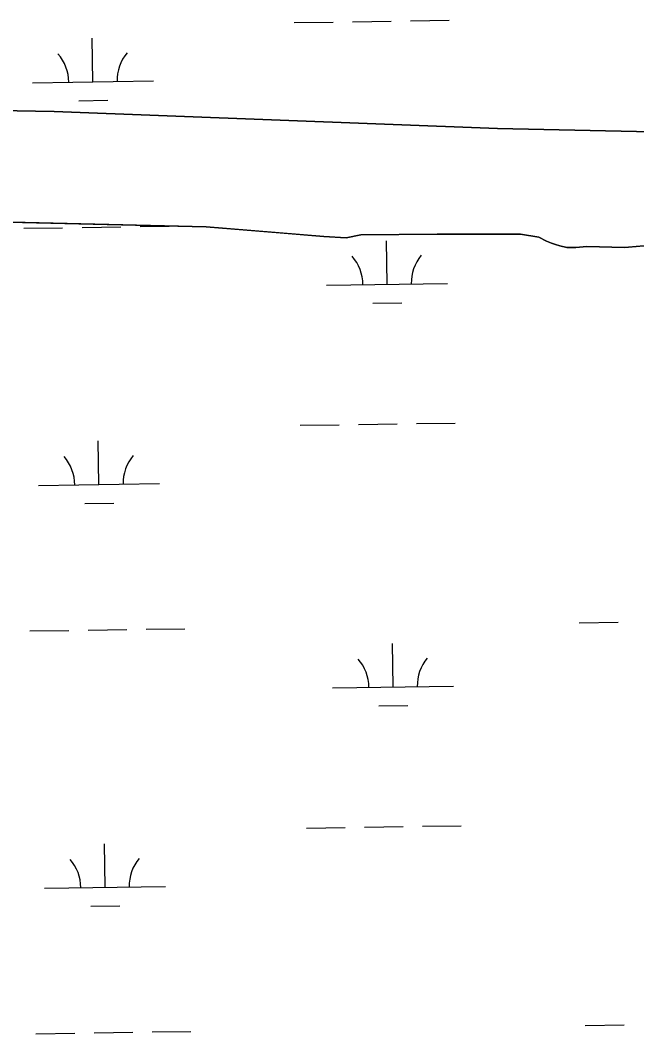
# Model space of a CAD drawing. Extents: x 3807117 to 3845308, y 337856 to 363736.
# Drawn here: x 3834062 to 3834572, y 351737 to 352574 of the extents above; entities that cross this region are included whole.
import ezdxf

# ---------------------------------------------------------------- set-up
doc = ezdxf.new("R2010")
doc.units = 0
doc.layers.add('V-TOPO-SHOR', color=7, linetype='Continuous')
doc.layers.add('V-WETL-SWMP', color=7, linetype='Continuous')

msp = doc.modelspace()

# ---------------------------------------------------------------- linework, layer by layer
at = {"layer": 'V-TOPO-SHOR'}
for points in [[(3833228.22, 352549.94), (3833241.02, 352553.87), (3833248.51, 352556.87), (3833257.06, 352559.85), (3833264.54, 352562.85), (3833273.09, 352565.82), (3833287.94, 352566.53), (3833300.62, 352565.17), (3833315.39, 352562.7), (3833334.32, 352556.95), (3833424.85, 352532.56), (3833518.75, 352516.56), (3833602.22, 352507.16), (3833722.95, 352505.36), (3834090.39, 352498.76), (3834456.61, 352484.78), (3834979.67, 352473.43), (3835017.01, 352475.34)], [(3833405.2, 352418.6), (3833645.73, 352416.92), (3833830.39, 352412.49), (3834216.08, 352403.34), (3834277.24, 352398.43), (3834313.16, 352395.46), (3834331.65, 352394.49), (3834343.88, 352396.85), (3834406.86, 352397.47), (3834475.65, 352397.42), (3834490.94, 352394.95), (3834497.21, 352391.62), (3834501.4, 352389.94), (3834504.55, 352388.8), (3834508.22, 352387.66), (3834514.02, 352386.46), (3834521.42, 352386.29), (3834530.44, 352387.13), (3834561.64, 352386.39), (3834628.97, 352392.2)]]:
    msp.add_lwpolyline(points, dxfattribs=at)
at = {"layer": 'V-WETL-SWMP'}
for p, q in [((3834288.86, 352572.14), (3834320.85, 352572.62)), ((3834336.85, 352572.86), (3834368.85, 352573.34)), ((3834384.85, 352573.58), (3834416.84, 352574.06)), ((3834122.51, 352523.22), (3834121.97, 352559.21)), ((3834072.51, 352522.47), (3834172.5, 352523.96)), ((3834110.74, 352507.61), (3834134.74, 352507.97)), ((3834216.08, 352403.34), (3833645.72, 352416.92)), ((3834065.47, 352402.28), (3834097.47, 352402.76)), ((3834113.47, 352403), (3834145.46, 352403.48)), ((3834161.46, 352403.72), (3834185.37, 352404.07)), ((3834313.16, 352395.46), (3834216.08, 352403.34)), ((3834331.65, 352394.49), (3834313.16, 352395.46)), ((3834343.88, 352396.85), (3834331.65, 352394.49)), ((3834406.86, 352397.47), (3834343.88, 352396.85)), ((3834475.65, 352397.43), (3834406.86, 352397.47)), ((3834490.93, 352394.95), (3834475.65, 352397.43)), ((3834497.2, 352391.62), (3834490.93, 352394.95)), ((3834365.51, 352356.02), (3834364.97, 352392.02)), ((3834501.4, 352389.94), (3834497.2, 352391.62)), ((3834504.55, 352388.8), (3834501.4, 352389.94)), ((3834508.22, 352387.66), (3834504.55, 352388.8)), ((3834514.01, 352386.46), (3834508.22, 352387.66)), ((3834521.42, 352386.29), (3834514.01, 352386.46)), ((3834530.43, 352387.13), (3834521.42, 352386.29)), ((3834561.64, 352386.39), (3834530.43, 352387.13)), ((3834628.97, 352392.2), (3834561.64, 352386.39)), ((3834315.52, 352355.28), (3834415.51, 352356.77)), ((3834353.75, 352340.42), (3834377.74, 352340.78)), ((3834293.84, 352239.51), (3834325.84, 352239.99)), ((3834341.84, 352240.23), (3834373.83, 352240.7)), ((3834389.83, 352240.94), (3834421.83, 352241.42)), ((3834127.49, 352190.58), (3834126.95, 352226.57)), ((3834077.5, 352189.83), (3834177.49, 352191.33)), ((3834115.73, 352174.97), (3834139.72, 352175.33)), ((3834524.31, 352076.44), (3834556.31, 352076.92)), ((3834070.46, 352069.64), (3834102.45, 352070.12)), ((3834118.45, 352070.36), (3834150.45, 352070.84)), ((3834166.44, 352071.08), (3834198.44, 352071.56)), ((3834370.5, 352023.39), (3834369.96, 352059.38)), ((3834320.5, 352022.64), (3834420.49, 352024.14)), ((3834358.73, 352007.78), (3834382.73, 352008.14)), ((3834346.82, 351907.59), (3834378.82, 351908.07)), ((3834394.82, 351908.31), (3834426.81, 351908.79)), ((3834298.83, 351906.87), (3834330.82, 351907.35)), ((3834132.48, 351857.94), (3834131.94, 351893.94)), ((3834082.48, 351857.19), (3834182.47, 351858.69)), ((3834120.71, 351842.33), (3834144.71, 351842.69)), ((3834529.3, 351743.8), (3834561.29, 351744.28)), ((3834075.44, 351737), (3834107.44, 351737.48)), ((3834123.43, 351737.72), (3834155.43, 351738.2)), ((3834171.43, 351738.44), (3834203.42, 351738.92))]:
    msp.add_line(p, q, dxfattribs=at)
msp.add_lwpolyline([(3834979.67, 352473.43), (3834456.61, 352484.78), (3834090.39, 352498.76), (3833722.95, 352505.36), (3833602.22, 352507.16), (3833518.75, 352516.56), (3833424.85, 352532.56), (3833334.32, 352556.95), (3833315.39, 352562.7), (3833300.62, 352565.17), (3833287.94, 352566.53), (3833273.09, 352565.82), (3833264.54, 352562.85), (3833257.06, 352559.85), (3833248.51, 352556.87), (3833241.02, 352553.87)], dxfattribs=at)
for centre, start, end in [((3834067.26, 352522.86), 0.08653, 41.63019), ((3834177.74, 352524.52), 140.08653, 181.63019), ((3834310.27, 352355.67), 0.08653, 41.63019), ((3834420.74, 352357.33), 140.08653, 181.63019), ((3834072.25, 352190.23), 0.08653, 41.63019), ((3834182.72, 352191.88), 140.08653, 181.63019), ((3834315.25, 352023.03), 0.08653, 41.63019), ((3834425.73, 352024.69), 140.08653, 181.63019), ((3834077.23, 351857.59), 0.08653, 41.63019), ((3834187.71, 351859.24), 140.08653, 181.63019)]:
    msp.add_arc(centre, 35.25, start, end, dxfattribs=at)

doc.saveas('drawing.dxf')
